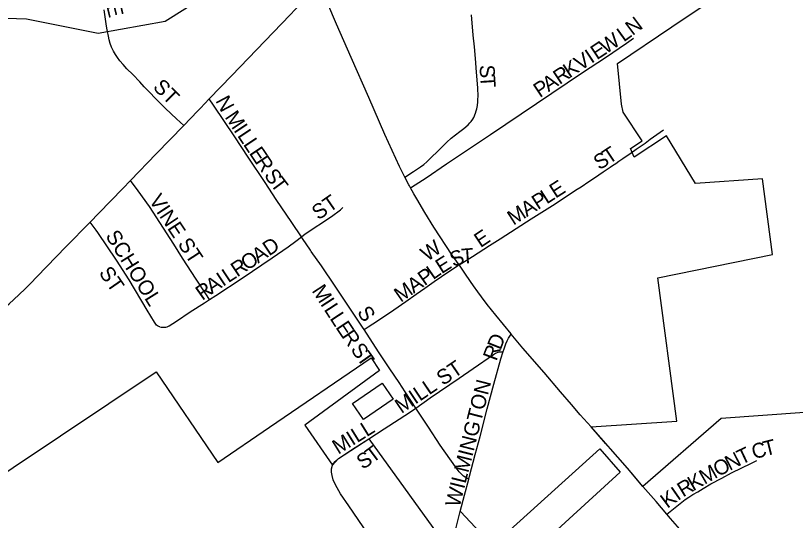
# Model space of a CAD drawing. Extents: x -49 to -8.2, y 9.4 to 23.5.
# Drawn here: x -14.287 to -14.0404, y 15.4016 to 15.5613 of the extents above; entities that cross this region are included whole.
import ezdxf

# ---------------------------------------------------------------- set-up
doc = ezdxf.new("R2010")
doc.units = 0
for name, color, linetype in [('GM_X_City_Street', 7, 'Continuous'), ('GM_X_City_Street_Text', 7, 'Continuous'), ('GM_X_Corporation', 7, 'Continuous'), ('GM_X_County_Road', 7, 'Continuous'), ('GM_X_Minor_River', 7, 'Continuous'), ('GM_X_State_Route', 7, 'Continuous'), ('GM_X_Township_Road', 7, 'Continuous'), ('GM_X_Township_Subdivision', 7, 'Continuous'), ('GM_X_Township_Subdivision_Text', 7, 'Continuous'), ('GM_X_US_Route', 7, 'Continuous')]:
    doc.layers.add(name, color=color, linetype=linetype)

msp = doc.modelspace()

# ---------------------------------------------------------------- linework, layer by layer
at = {"layer": 'GM_X_City_Street'}
for points in [[(-14.23386, 15.52658), (-14.23615, 15.52872), (-14.23957, 15.53191), (-14.24244, 15.53477), (-14.24503, 15.53746), (-14.24631, 15.53882), (-14.24778, 15.54041), (-14.24989, 15.54266), (-14.25179, 15.54453), (-14.25304, 15.54588), (-14.25403, 15.54706), (-14.25479, 15.54812), (-14.2554, 15.54906), (-14.25604, 15.55011), (-14.25664, 15.55131), (-14.25708, 15.55251), (-14.2574, 15.55363), (-14.25768, 15.55484), (-14.258, 15.55636), (-14.25816, 15.55738), (-14.25837, 15.55872), (-14.259, 15.56315)], [(-14.16386, 15.51023), (-14.16118, 15.51195), (-14.15892, 15.51343), (-14.1579, 15.51425), (-14.15693, 15.51509), (-14.15535, 15.51659), (-14.15372, 15.51819), (-14.15063, 15.52128), (-14.14922, 15.52252), (-14.14651, 15.52465), (-14.14526, 15.52557), (-14.14387, 15.52672), (-14.1433, 15.52737), (-14.14291, 15.52784), (-14.14243, 15.52851), (-14.14211, 15.52906), (-14.14152, 15.53042), (-14.14129, 15.53115), (-14.14109, 15.53185), (-14.14093, 15.53286), (-14.14083, 15.53403), (-14.14076, 15.53487), (-14.14073, 15.53576), (-14.14086, 15.53852), (-14.14131, 15.54471), (-14.14145, 15.54655), (-14.14189, 15.55144), (-14.14226, 15.55514), (-14.1428, 15.56159)], [(-14.16212, 15.50686), (-14.16184, 15.50704), (-14.15719, 15.50999), (-14.15077, 15.51438), (-14.13678, 15.52367), (-14.10767, 15.54335), (-14.10038, 15.54812), (-14.09383, 15.5526), (-14.09154, 15.55416)], [(-14.19663, 15.49132), (-14.19966, 15.49584), (-14.20455, 15.5031), (-14.20812, 15.50856), (-14.21342, 15.51655), (-14.21763, 15.523), (-14.22438, 15.53295), (-14.22575, 15.53496)], [(-14.14676, 15.4825), (-14.14254, 15.48507), (-14.1371, 15.48853), (-14.13374, 15.49069), (-14.13197, 15.49181), (-14.1239, 15.49697), (-14.11634, 15.50181), (-14.11146, 15.50503), (-14.10942, 15.50636), (-14.10816, 15.50719), (-14.10565, 15.50886), (-14.10393, 15.51), (-14.10117, 15.51188), (-14.09992, 15.51271), (-14.09893, 15.51337), (-14.09819, 15.51387), (-14.09719, 15.51456), (-14.09619, 15.51523), (-14.09494, 15.51611), (-14.09232, 15.51794), (-14.09072, 15.51904), (-14.08793, 15.52099), (-14.08631, 15.52219), (-14.08209, 15.52523)], [(-14.22568, 15.47145), (-14.22684, 15.47325), (-14.22986, 15.47792), (-14.2342, 15.48459), (-14.23697, 15.48896), (-14.24468, 15.50091), (-14.24825, 15.50588), (-14.25063, 15.50918)], [(-14.19663, 15.49132), (-14.19539, 15.4923), (-14.18712, 15.49777), (-14.1843, 15.49983), (-14.18349, 15.5006)], [(-14.24144, 15.46286), (-14.24177, 15.46296), (-14.24209, 15.46313), (-14.24243, 15.4634), (-14.24267, 15.46369), (-14.24305, 15.46427), (-14.2454, 15.46813), (-14.2511, 15.47767), (-14.25508, 15.48395), (-14.26102, 15.49266), (-14.26157, 15.4934), (-14.26345, 15.49598)], [(-14.22568, 15.47145), (-14.22368, 15.47278), (-14.2154, 15.47823), (-14.20589, 15.48463), (-14.2008, 15.48817), (-14.1984, 15.48992), (-14.19663, 15.49132)], [(-14.19377, 15.4871), (-14.19625, 15.49075), (-14.19663, 15.49132)], [(-14.17681, 15.46196), (-14.17731, 15.46274), (-14.18026, 15.46712), (-14.1859, 15.47568), (-14.19024, 15.48212), (-14.19348, 15.4867), (-14.19377, 15.4871)], [(-14.17681, 15.46196), (-14.17546, 15.46283), (-14.17255, 15.4647), (-14.1674, 15.46817), (-14.16359, 15.47085), (-14.16031, 15.47316), (-14.15761, 15.47509), (-14.15462, 15.47718), (-14.15234, 15.47874), (-14.14714, 15.48226), (-14.14676, 15.4825)], [(-14.24144, 15.46286), (-14.24097, 15.46278), (-14.24042, 15.46274), (-14.23995, 15.46271), (-14.23952, 15.46275), (-14.2391, 15.46288), (-14.23849, 15.46315), (-14.23618, 15.46462), (-14.23179, 15.46754), (-14.22729, 15.47038), (-14.22568, 15.47145)], [(-14.16041, 15.43713), (-14.1638, 15.4423), (-14.16572, 15.44522), (-14.16865, 15.44952), (-14.17223, 15.45489), (-14.17681, 15.46196)], [(-14.13279, 15.455), (-14.13252, 15.45589), (-14.13198, 15.45746), (-14.13156, 15.45845), (-14.1311, 15.45926), (-14.13024, 15.46055)], [(-14.16041, 15.43713), (-14.15585, 15.44035), (-14.14668, 15.44658), (-14.14233, 15.44964), (-14.1359, 15.45411), (-14.13522, 15.4545), (-14.13489, 15.45464), (-14.1344, 15.4548), (-14.13401, 15.45487), (-14.13316, 15.45496), (-14.13279, 15.455)], [(-14.14365, 15.41462), (-14.14341, 15.41554), (-14.14165, 15.42245), (-14.14012, 15.4281), (-14.13781, 15.43693), (-14.13579, 15.44465), (-14.13349, 15.4527), (-14.13279, 15.455)], [(-14.17531, 15.42736), (-14.17044, 15.43053), (-14.16239, 15.43574), (-14.16041, 15.43713)], [(-14.14365, 15.41462), (-14.14484, 15.41528), (-14.14538, 15.41562), (-14.14578, 15.41596), (-14.14623, 15.41639), (-14.1467, 15.4169), (-14.14735, 15.41782), (-14.14969, 15.42102), (-14.15276, 15.42534), (-14.15643, 15.43104), (-14.16041, 15.43713)], [(-14.08105, 15.40356), (-14.07788, 15.40604), (-14.07518, 15.40817), (-14.07408, 15.40894), (-14.0728, 15.40978), (-14.07127, 15.41064), (-14.06954, 15.41167), (-14.06707, 15.41314), (-14.06364, 15.41495), (-14.06055, 15.41659), (-14.0542, 15.41973), (-14.05254, 15.4205)], [(-14.14635, 15.4044), (-14.145, 15.40952), (-14.14365, 15.41462)]]:
    msp.add_lwpolyline(points, dxfattribs=at)
at = {"layer": 'GM_X_Corporation'}
for points in [[(-13.97157, 15.44046), (-14.06379, 15.43387), (-14.0886, 15.41233), (-14.09352, 15.41807), (-14.10501, 15.43117), (-14.07786, 15.433), (-14.08392, 15.47838), (-14.04762, 15.48571), (-14.0508, 15.50967), (-14.07191, 15.50824), (-14.08114, 15.52328), (-14.09132, 15.5165), (-14.09256, 15.51924), (-14.08882, 15.52172), (-14.09486, 15.53081), (-14.09535, 15.53327), (-14.09668, 15.5462), (-14.07943, 15.55775), (-13.97147, 15.63)], [(-14.61316, 15.19186), (-14.55557, 15.22969), (-14.55997, 15.23626), (-14.24256, 15.44858), (-14.22303, 15.41987), (-14.2067, 15.43103), (-14.17452, 15.45301), (-14.1719, 15.44903), (-14.19558, 15.43174), (-14.18679, 15.41907), (-14.18485, 15.42117), (-14.17531, 15.42736), (-14.14955, 15.3917), (-14.14635, 15.4044), (-14.14614, 15.40433), (-14.14016, 15.39789), (-14.13613, 15.39353), (-14.1022, 15.42425), (-14.09584, 15.41685), (-14.12931, 15.38618), (-14.07776, 15.33058), (-14.04488, 15.36121), (-14.02933, 15.34272)], [(-14.17111, 15.44504), (-14.16764, 15.43998), (-14.17694, 15.4335), (-14.18046, 15.43852), (-14.17111, 15.44504)]]:
    msp.add_lwpolyline(points, dxfattribs=at)
at = {"layer": 'GM_X_County_Road'}
msp.add_lwpolyline([(-14.14955, 15.3917), (-14.14635, 15.4044)], dxfattribs=at)
at = {"layer": 'GM_X_Minor_River'}
msp.add_lwpolyline([(-14.2963, 15.56071), (-14.28359, 15.56032), (-14.26089, 15.55577), (-14.23976, 15.55961), (-14.21733, 15.57367), (-14.20599, 15.5826), (-14.18931, 15.59258), (-14.16818, 15.59642), (-14.15233, 15.60243), (-14.14083, 15.60965)], dxfattribs=at)
at = {"layer": 'GM_X_State_Route'}
for points in [[(-14.16014, 15.50334), (-14.1611, 15.50496), (-14.16212, 15.50686), (-14.16246, 15.50748), (-14.16262, 15.50778), (-14.16386, 15.51023), (-14.16555, 15.51357), (-14.17018, 15.52374), (-14.17531, 15.53541), (-14.1809, 15.54812), (-14.18556, 15.55868), (-14.18823, 15.5651), (-14.19097, 15.57136)], [(-14.10007, 15.42555), (-14.10028, 15.42579), (-14.10501, 15.43118), (-14.10839, 15.435), (-14.1112, 15.43822), (-14.11462, 15.44223), (-14.11987, 15.44834), (-14.12655, 15.4561), (-14.13024, 15.46055), (-14.13031, 15.46063), (-14.13514, 15.46653), (-14.13784, 15.46994), (-14.1397, 15.47237), (-14.14078, 15.47392), (-14.14216, 15.47585), (-14.14311, 15.47723), (-14.14493, 15.47986), (-14.14663, 15.48231), (-14.14676, 15.4825), (-14.14888, 15.48556), (-14.15468, 15.49437), (-14.15762, 15.49906), (-14.16014, 15.50334)], [(-14.09352, 15.41807), (-14.10007, 15.42555)], [(-14.04488, 15.36122), (-14.05345, 15.37125), (-14.06267, 15.38206), (-14.06304, 15.38251), (-14.06366, 15.38324), (-14.06465, 15.38442), (-14.06605, 15.38605), (-14.06744, 15.38769), (-14.06926, 15.38978), (-14.07429, 15.39562), (-14.07766, 15.39959), (-14.07984, 15.40214), (-14.08105, 15.40356), (-14.08445, 15.40754), (-14.08859, 15.41233), (-14.09119, 15.41538), (-14.09352, 15.41807)]]:
    msp.add_lwpolyline(points, dxfattribs=at)
at = {"layer": 'GM_X_Township_Road'}
msp.add_lwpolyline([(-14.15551, 15.36892), (-14.1568, 15.36982), (-14.15807, 15.37095), (-14.15923, 15.37255), (-14.16148, 15.37601), (-14.16498, 15.38135), (-14.16811, 15.38633), (-14.17487, 15.39628), (-14.17866, 15.4019), (-14.18165, 15.4062), (-14.18422, 15.41002), (-14.18586, 15.41279), (-14.18656, 15.41444), (-14.18693, 15.41575), (-14.18709, 15.41682), (-14.18713, 15.41785), (-14.18679, 15.41907)], dxfattribs=at)
at = {"layer": 'GM_X_Township_Subdivision'}
msp.add_lwpolyline([(-14.18679, 15.41907), (-14.18648, 15.41961), (-14.18599, 15.42016), (-14.18485, 15.42117), (-14.18073, 15.4239), (-14.17643, 15.42662), (-14.17531, 15.42736)], dxfattribs=at)
at = {"layer": 'GM_X_US_Route'}
for points in [[(-14.22947, 15.53112), (-14.22854, 15.53208), (-14.22575, 15.53496), (-14.21861, 15.54234), (-14.20032, 15.56147), (-14.19309, 15.5692), (-14.19097, 15.57136)], [(-14.29227, 15.46744), (-14.29055, 15.46886), (-14.28906, 15.47014), (-14.28758, 15.47146), (-14.28592, 15.47305), (-14.28405, 15.47487), (-14.28236, 15.47655), (-14.28018, 15.47873), (-14.27114, 15.48815), (-14.26345, 15.49598), (-14.2607, 15.49878), (-14.25313, 15.50658), (-14.25063, 15.50918), (-14.24258, 15.51756), (-14.23386, 15.52658), (-14.22947, 15.53112)]]:
    msp.add_lwpolyline(points, dxfattribs=at)

# ---------------------------------------------------------------- texts
at = {"layer": 'GM_X_City_Street_Text'}
for s, height, rotation, p in [('E', 0.00473, 283.3261, (-14.25836, 15.56455)), ('N', 0.00473, 36.8019, (-14.09189, 15.55484)), ('W', 0.00473, 33.5037, (-14.10038, 15.54902)), ('L', 0.00473, 35.8403, (-14.09466, 15.55284)), ('E', 0.00473, 33.4855, (-14.10316, 15.54718)), ('V', 0.00473, 33.5022, (-14.10838, 15.54373)), ('I', 0.00473, 33.4839, (-14.1049, 15.54603)), ('K', 0.00473, 33.5052, (-14.11185, 15.54143)), ('S', 0.00473, 273.007, (-14.14027, 15.54566)), ('R', 0.00473, 33.5014, (-14.11498, 15.53936)), ('ST', 0.004735, 315, (-14.24386, 15.53844)), ('T', 0.00473, 273.768, (-14.14009, 15.54226)), ('P', 0.00473, 33.4855, (-14.12123, 15.53522)), ('A', 0.00473, 33.5052, (-14.11845, 15.53706)), ('N', 0.00473, 297.9825, (-14.22393, 15.53441)), ('M', 0.00473, 303.9444, (-14.22101, 15.52923)), ('I', 0.00473, 303.8962, (-14.21822, 15.52508)), ('L', 0.00473, 303.9556, (-14.21705, 15.52335)), ('L', 0.00473, 303.9401, (-14.21519, 15.52058)), ('E', 0.00473, 303.9167, (-14.21333, 15.51782)), ('S', 0.00473, 30.931, (-14.10243, 15.51234)), ('T', 0.00473, 33.3842, (-14.09938, 15.51417)), ('R', 0.00473, 303.9469, (-14.21147, 15.51505)), ('S', 0.00473, 305.2178, (-14.20861, 15.51081)), ('T', 0.00473, 306.6947, (-14.20661, 15.50798)), ('E', 0.00473, 32.6367, (-14.11622, 15.50335)), ('L', 0.00473, 32.6451, (-14.11903, 15.50155)), ('VINE ST', 0.004735, 303.3887, (-14.245, 15.50288)), ('ST', 0.004735, 34.6908, (-14.19125, 15.49646)), ('P', 0.00473, 32.6367, (-14.12183, 15.49976)), ('M', 0.00473, 32.6291, (-14.12955, 15.49481)), ('A', 0.00473, 32.6309, (-14.12534, 15.49751)), ('SCHOOL', 0.004735, 302.0042, (-14.25874, 15.49162)), ('E', 0.00473, 33.6985, (-14.13998, 15.48772)), ('D', 0.00473, 33.4536, (-14.20687, 15.4851)), ('W', 0.00473, 34.9861, (-14.15679, 15.48335)), ('O', 0.00473, 33.4536, (-14.21382, 15.4805)), ('A', 0.00473, 33.4536, (-14.21034, 15.4828)), ('S', 0.00473, 20.9493, (-14.14858, 15.48171)), ('T', 0.00473, 3.9922, (-14.14583, 15.48282)), ('R', 0.00473, 33.4661, (-14.21695, 15.47844)), ('E', 0.00473, 32.5005, (-14.15228, 15.47946)), ('ST', 0.004735, 304.6908, (-14.26087, 15.47993)), ('L', 0.00473, 33.4572, (-14.21973, 15.4766)), ('P', 0.00473, 35.039, (-14.15769, 15.47566)), ('L', 0.00473, 35.001, (-14.15496, 15.47758)), ('A', 0.00473, 33.6598, (-14.22494, 15.47314)), ('I', 0.00473, 33.4233, (-14.22147, 15.47545)), ('A', 0.00473, 35.0364, (-14.1611, 15.47327)), ('R', 0.00473, 35.1989, (-14.22797, 15.471)), ('M', 0.00473, 302.9727, (-14.19349, 15.47428)), ('M', 0.00473, 35.0189, (-14.1652, 15.4704)), ('I', 0.00473, 302.9506, (-14.19077, 15.47009)), ('L', 0.00473, 303.0147, (-14.18964, 15.46833)), ('S', 0.00473, 303.6985, (-14.17917, 15.46747)), ('L', 0.00473, 303.1605, (-14.18781, 15.46552)), ('E', 0.00473, 303.6979, (-14.18596, 15.4627)), ('R', 0.00473, 304.1545, (-14.18409, 15.45989)), ('D', 0.00473, 68.3082, (-14.13362, 15.45528)), ('S', 0.00473, 304.9817, (-14.18123, 15.45569)), ('R', 0.00473, 69.3217, (-14.13494, 15.4518)), ('T', 0.00473, 305.2565, (-14.17931, 15.45294)), ('MILL ST', 0.004735, 33.9763, (-14.16499, 15.43522)), ('WILMINGTON', 0.004735, 75.812, (-14.14661, 15.40551)), ('T', 0.00473, 14.0495, (-14.0499, 15.42186)), ('T', 0.00473, 25.2942, (-14.05748, 15.4191)), ('C', 0.00473, 15.3084, (-14.05349, 15.42087)), ('N', 0.00473, 27.3472, (-14.06114, 15.41721)), ('M', 0.00473, 29.58, (-14.06912, 15.4128)), ('O', 0.00473, 28.1779, (-14.0648, 15.41525)), ('K', 0.00473, 29.7828, (-14.07273, 15.41073)), ('R', 0.00473, 31.197, (-14.07591, 15.4088)), ('I', 0.00473, 34.9634, (-14.07755, 15.40766)), ('K', 0.00473, 36.6557, (-14.08086, 15.40519))]:
    msp.add_text(s, height=height, rotation=rotation, dxfattribs=at).set_placement(p)
at = {"layer": 'GM_X_Township_Subdivision_Text'}
for s, height, rotation, p in [('MILL', 0.004735, 31.8241, (-14.18497, 15.42231)), ('T', 0.00473, 36.8233, (-14.17414, 15.41954)), ('S', 0.00473, 32.6367, (-14.17726, 15.41753))]:
    msp.add_text(s, height=height, rotation=rotation, dxfattribs=at).set_placement(p)

doc.saveas('drawing.dxf')
